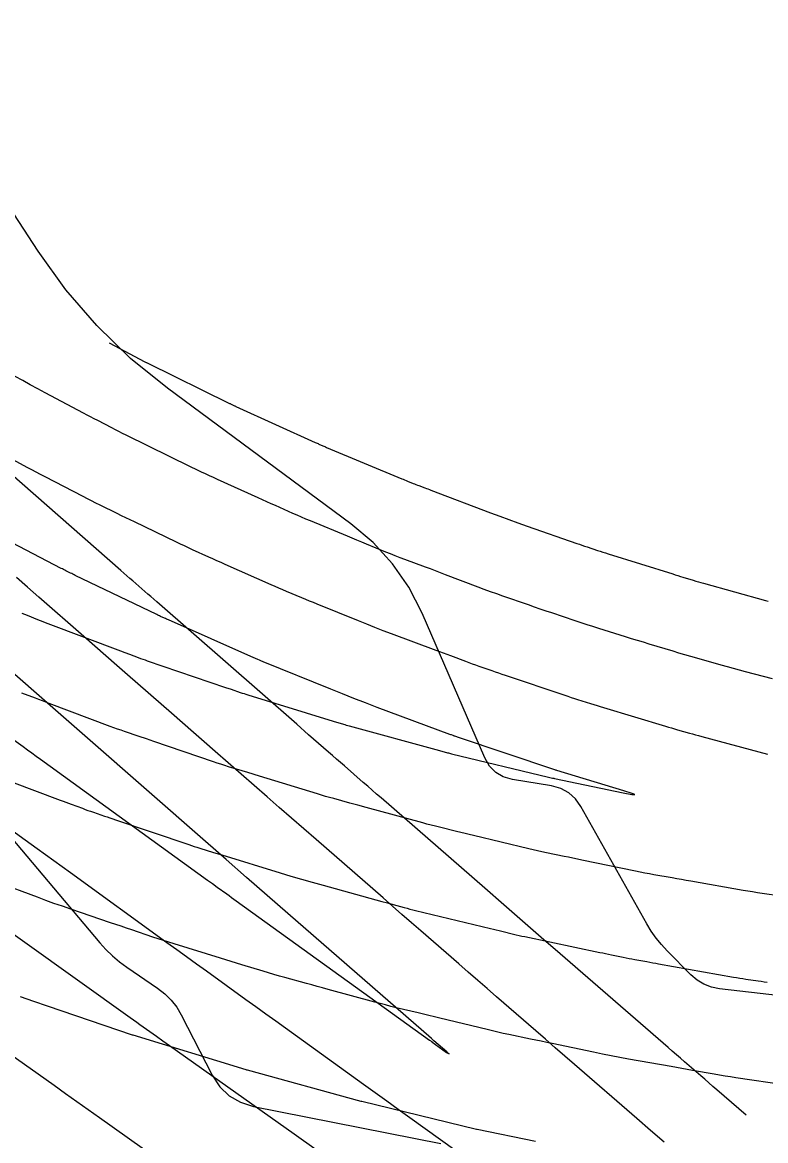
# Model space of a CAD drawing. Extents: x 1005228 to 1008882, y 1883389 to 1885754.
# Drawn here: x 1007594.05 to 1007624.03, y 1884974.91 to 1885020.05 of the extents above; entities that cross this region are included whole.
import ezdxf

# ---------------------------------------------------------------- set-up
doc = ezdxf.new("R2010")
doc.units = 0
for name, color, linetype in [('ATDIMS', 7, 'Continuous'), ('C-ANNO-NOTE', 7, 'Continuous'), ('S_BRIDGE', 7, 'Continuous'), ('TSOBSTACLE', 7, 'Continuous')]:
    doc.layers.add(name, color=color, linetype=linetype)

msp = doc.modelspace()

# ---------------------------------------------------------------- linework, layer by layer
at = {"layer": 'ATDIMS'}
for points in [[(1007593.509, 1885002.482), (1007594.229, 1885002.101), (1007594.409, 1885002.006), (1007594.589, 1885001.911), (1007594.769, 1885001.817), (1007594.95, 1885001.722), (1007596.484, 1885000.923), (1007596.655, 1885000.835), (1007596.826, 1885000.748), (1007596.998, 1885000.661), (1007597.17, 1885000.576), (1007597.861, 1885000.237), (1007598.033, 1885000.152), (1007598.206, 1885000.068), (1007598.379, 1884999.984), (1007598.552, 1884999.9), (1007600.245, 1884999.084), (1007600.408, 1884999.006), (1007600.571, 1884998.93), (1007600.734, 1884998.854), (1007600.898, 1884998.779), (1007601.555, 1884998.481), (1007601.72, 1884998.407), (1007601.884, 1884998.333), (1007602.049, 1884998.259), (1007602.213, 1884998.186), (1007604.075, 1884997.36), (1007604.229, 1884997.292), (1007604.383, 1884997.225), (1007604.537, 1884997.159), (1007604.692, 1884997.094), (1007605.312, 1884996.836), (1007605.467, 1884996.771), (1007605.622, 1884996.707), (1007605.777, 1884996.643), (1007605.933, 1884996.58), (1007607.598, 1884995.901), (1007607.928, 1884995.768), (1007608.259, 1884995.638), (1007608.591, 1884995.51), (1007608.924, 1884995.385), (1007610.728, 1884994.714), (1007610.875, 1884994.659), (1007611.022, 1884994.604), (1007611.168, 1884994.549), (1007611.315, 1884994.493), (1007611.931, 1884994.259), (1007612.062, 1884994.209), (1007612.194, 1884994.16), (1007612.326, 1884994.113), (1007612.458, 1884994.066), (1007612.989, 1884993.882), (1007613.122, 1884993.836), (1007613.255, 1884993.791), (1007613.387, 1884993.745), (1007613.521, 1884993.7), (1007615.927, 1884992.89), (1007616.057, 1884992.847), (1007616.187, 1884992.804), (1007616.317, 1884992.762), (1007616.447, 1884992.721), (1007616.97, 1884992.558), (1007617.101, 1884992.517), (1007617.231, 1884992.477), (1007617.362, 1884992.437), (1007617.493, 1884992.397), (1007619.991, 1884991.641), (1007620.112, 1884991.605), (1007620.234, 1884991.569), (1007620.356, 1884991.534), (1007620.478, 1884991.5), (1007620.966, 1884991.364), (1007621.088, 1884991.33), (1007621.21, 1884991.296), (1007621.332, 1884991.263), (1007621.454, 1884991.23), (1007624.108, 1884990.518)], [(1007619.938, 1884974.846), (1007619.388, 1884975.323), (1007618.839, 1884975.8), (1007616.325, 1884977.983), (1007615.934, 1884978.322), (1007615.543, 1884978.662), (1007615.152, 1884979.001), (1007614.761, 1884979.341), (1007613.18, 1884980.715), (1007612.798, 1884981.047), (1007612.416, 1884981.379), (1007612.033, 1884981.712), (1007611.651, 1884982.045), (1007610.124, 1884983.376), (1007609.742, 1884983.709), (1007609.36, 1884984.042), (1007608.978, 1884984.375), (1007608.597, 1884984.708), (1007605.898, 1884987.06), (1007605.402, 1884987.493), (1007604.907, 1884987.925), (1007604.411, 1884988.358), (1007603.916, 1884988.791), (1007601.829, 1884990.617), (1007601.387, 1884991.004), (1007600.945, 1884991.39), (1007600.503, 1884991.777), (1007600.061, 1884992.164), (1007598.293, 1884993.71), (1007597.851, 1884994.097), (1007597.41, 1884994.483), (1007596.968, 1884994.87), (1007596.527, 1884995.258), (1007594.708, 1884996.853), (1007594.258, 1884997.248), (1007593.807, 1884997.643)], [(1007624.662, 1884984.781), (1007623.892, 1884984.891), (1007623.7, 1884984.92), (1007623.508, 1884984.95), (1007623.316, 1884984.981), (1007623.124, 1884985.014), (1007621.011, 1884985.384), (1007620.825, 1884985.417), (1007620.64, 1884985.449), (1007620.454, 1884985.482), (1007620.269, 1884985.515), (1007619.527, 1884985.645), (1007619.342, 1884985.678), (1007619.157, 1884985.713), (1007618.972, 1884985.749), (1007618.787, 1884985.787), (1007616.615, 1884986.238), (1007616.437, 1884986.275), (1007616.259, 1884986.312), (1007616.08, 1884986.349), (1007615.902, 1884986.386), (1007615.189, 1884986.535), (1007615.011, 1884986.572), (1007614.833, 1884986.611), (1007614.655, 1884986.652), (1007614.478, 1884986.694), (1007612.248, 1884987.23), (1007612.077, 1884987.271), (1007611.906, 1884987.312), (1007611.735, 1884987.353), (1007611.564, 1884987.394), (1007610.881, 1884987.559), (1007610.71, 1884987.6), (1007610.539, 1884987.643), (1007610.369, 1884987.688), (1007610.2, 1884987.734), (1007607.911, 1884988.359), (1007607.585, 1884988.448), (1007607.259, 1884988.537), (1007606.606, 1884988.716), (1007606.443, 1884988.761), (1007606.28, 1884988.807), (1007606.118, 1884988.855), (1007605.956, 1884988.904), (1007603.61, 1884989.624), (1007603.145, 1884989.767), (1007602.369, 1884990.005), (1007602.214, 1884990.053), (1007602.06, 1884990.103), (1007601.906, 1884990.153), (1007601.752, 1884990.205), (1007599.347, 1884991.025), (1007599.054, 1884991.125), (1007598.76, 1884991.225), (1007598.173, 1884991.425), (1007598.027, 1884991.475), (1007597.88, 1884991.527), (1007597.735, 1884991.58), (1007597.589, 1884991.634), (1007595.129, 1884992.56), (1007594.991, 1884992.612), (1007594.853, 1884992.664), (1007594.714, 1884992.716), (1007594.576, 1884992.768), (1007594.023, 1884992.976)], [(1007593.288, 1884987.685), (1007594.64, 1884986.706), (1007594.978, 1884986.462), (1007595.316, 1884986.217), (1007595.654, 1884985.972), (1007595.992, 1884985.728), (1007599.876, 1884982.915), (1007600.275, 1884982.627), (1007600.673, 1884982.338), (1007601.072, 1884982.05), (1007601.472, 1884981.762), (1007603.068, 1884980.611), (1007603.467, 1884980.323), (1007603.866, 1884980.035), (1007604.266, 1884979.747), (1007604.665, 1884979.459), (1007607.813, 1884977.188), (1007608.279, 1884976.852), (1007608.745, 1884976.517), (1007609.21, 1884976.182), (1007609.676, 1884975.846), (1007611.54, 1884974.506)]]:
    msp.add_lwpolyline(points, dxfattribs=at)
at = {"layer": 'C-ANNO-NOTE'}
msp.add_lwpolyline([(1007634.351, 1884979.643), (1007622.171, 1884981.042), (1007621.845, 1884981.107), (1007621.543, 1884981.222), (1007621.267, 1884981.389), (1007621.015, 1884981.606), (1007620.057, 1884982.577), (1007619.826, 1884982.827), (1007619.614, 1884983.09), (1007619.42, 1884983.367), (1007619.244, 1884983.658), (1007616.583, 1884988.399), (1007616.361, 1884988.713), (1007616.091, 1884988.957), (1007615.77, 1884989.129), (1007615.399, 1884989.23), (1007613.817, 1884989.494), (1007613.451, 1884989.598), (1007613.144, 1884989.777), (1007612.896, 1884990.032), (1007612.707, 1884990.362), (1007610.172, 1884996.201), (1007609.635, 1884997.249), (1007608.978, 1884998.2), (1007608.199, 1884999.054), (1007607.299, 1884999.812), (1007599.901, 1885005.279), (1007598.41, 1885006.486), (1007597.044, 1885007.81), (1007595.802, 1885009.251), (1007594.684, 1885010.81), (1007588.654, 1885020.052)], dxfattribs=at)
at = {"layer": 'S_BRIDGE'}
msp.add_lwpolyline([(1007592.122, 1884988.869), (1007597.167, 1884982.902), (1007597.416, 1884982.626), (1007597.683, 1884982.369), (1007597.966, 1884982.13), (1007598.266, 1884981.91), (1007599.501, 1884981.068), (1007599.792, 1884980.843), (1007600.049, 1884980.586), (1007600.272, 1884980.3), (1007600.459, 1884979.983), (1007601.707, 1884977.552), (1007602.01, 1884977.086), (1007602.388, 1884976.721), (1007602.843, 1884976.457), (1007603.374, 1884976.293), (1007610.926, 1884974.79)], dxfattribs=at)
at = {"layer": 'TSOBSTACLE'}
for points in [[(1007597.554, 1885007.112), (1007598.993, 1885006.35), (1007599.02, 1885006.335), (1007599.055, 1885006.318), (1007599.068, 1885006.311), (1007599.075, 1885006.307), (1007602.405, 1885004.671), (1007602.427, 1885004.661), (1007602.448, 1885004.65), (1007602.469, 1885004.64), (1007602.491, 1885004.629), (1007602.577, 1885004.588), (1007602.598, 1885004.578), (1007602.62, 1885004.568), (1007602.641, 1885004.558), (1007602.663, 1885004.548), (1007605.859, 1885003.099), (1007605.897, 1885003.082), (1007605.935, 1885003.065), (1007605.974, 1885003.048), (1007606.012, 1885003.031), (1007606.166, 1885002.962), (1007606.204, 1885002.945), (1007606.243, 1885002.929), (1007606.281, 1885002.912), (1007606.32, 1885002.896), (1007609.354, 1885001.631), (1007609.411, 1885001.607), (1007609.468, 1885001.583), (1007609.525, 1885001.56), (1007609.583, 1885001.536), (1007609.812, 1885001.443), (1007609.869, 1885001.42), (1007609.927, 1885001.397), (1007609.985, 1885001.375), (1007610.043, 1885001.353), (1007610.287, 1885001.262), (1007610.347, 1885001.24), (1007610.407, 1885001.217), (1007610.467, 1885001.195), (1007610.527, 1885001.172), (1007612.939, 1885000.253), (1007613.304, 1885000.115), (1007613.671, 1884999.98), (1007614.039, 1884999.848), (1007614.408, 1884999.718), (1007616.415, 1884999.022), (1007616.52, 1884998.985), (1007616.625, 1884998.949), (1007616.73, 1884998.913), (1007616.835, 1884998.878), (1007617.257, 1884998.736), (1007617.363, 1884998.701), (1007617.468, 1884998.666), (1007617.574, 1884998.632), (1007617.68, 1884998.599), (1007620.284, 1884997.785), (1007620.388, 1884997.752), (1007620.491, 1884997.72), (1007620.594, 1884997.689), (1007620.698, 1884997.657), (1007621.112, 1884997.532), (1007621.216, 1884997.501), (1007621.319, 1884997.471), (1007621.423, 1884997.441), (1007621.527, 1884997.411), (1007624.022, 1884996.716), (1007624.142, 1884996.683)], [(1007624.31, 1884993.55), (1007623.227, 1884993.841), (1007622.981, 1884993.907), (1007622.736, 1884993.974), (1007622.491, 1884994.041), (1007622.246, 1884994.109), (1007621.258, 1884994.384), (1007621.017, 1884994.452), (1007620.777, 1884994.521), (1007620.537, 1884994.592), (1007620.298, 1884994.663), (1007619.34, 1884994.953), (1007619.101, 1884995.026), (1007618.861, 1884995.099), (1007618.622, 1884995.173), (1007618.384, 1884995.247), (1007617.302, 1884995.585), (1007617.065, 1884995.66), (1007616.828, 1884995.736), (1007616.591, 1884995.814), (1007616.355, 1884995.893), (1007615.411, 1884996.211), (1007615.176, 1884996.29), (1007614.94, 1884996.371), (1007614.704, 1884996.451), (1007614.469, 1884996.533), (1007613.433, 1884996.892), (1007613.183, 1884996.98), (1007612.933, 1884997.07), (1007612.683, 1884997.162), (1007612.435, 1884997.256), (1007611.119, 1884997.757), (1007610.917, 1884997.834), (1007610.714, 1884997.91), (1007610.512, 1884997.986), (1007610.309, 1884998.062), (1007609.483, 1884998.369), (1007609.288, 1884998.442), (1007609.093, 1884998.517), (1007608.899, 1884998.594), (1007608.705, 1884998.672), (1007607.932, 1884998.987), (1007607.738, 1884999.066), (1007607.545, 1884999.146), (1007607.352, 1884999.225), (1007607.159, 1884999.306), (1007605.666, 1884999.928), (1007605.489, 1885000.003), (1007605.313, 1885000.078), (1007605.137, 1885000.154), (1007604.961, 1885000.232), (1007604.26, 1885000.543), (1007604.085, 1885000.621), (1007603.91, 1885000.699), (1007603.735, 1885000.778), (1007603.56, 1885000.857), (1007601.915, 1885001.602), (1007601.755, 1885001.675), (1007601.596, 1885001.749), (1007601.436, 1885001.824), (1007601.278, 1885001.9), (1007600.644, 1885002.206), (1007600.485, 1885002.282), (1007600.327, 1885002.359), (1007600.169, 1885002.436), (1007600.011, 1885002.514), (1007598.233, 1885003.387), (1007598.088, 1885003.459), (1007597.944, 1885003.532), (1007597.8, 1885003.605), (1007597.657, 1885003.679), (1007597.084, 1885003.977), (1007596.941, 1885004.052), (1007596.798, 1885004.127), (1007596.655, 1885004.202), (1007596.512, 1885004.278), (1007594.969, 1885005.095), (1007594.665, 1885005.258), (1007594.363, 1885005.423), (1007594.061, 1885005.59), (1007593.761, 1885005.759)], [(1007623.246, 1884975.941), (1007622.068, 1884976.96), (1007621.904, 1884977.102), (1007621.741, 1884977.244), (1007621.577, 1884977.386), (1007621.413, 1884977.528), (1007620.759, 1884978.096), (1007620.596, 1884978.238), (1007620.432, 1884978.38), (1007620.268, 1884978.522), (1007620.105, 1884978.664), (1007615.742, 1884982.455), (1007614.983, 1884983.115), (1007614.224, 1884983.775), (1007613.465, 1884984.435), (1007612.707, 1884985.096), (1007608.519, 1884988.746), (1007608.339, 1884988.903), (1007608.158, 1884989.06), (1007607.978, 1884989.217), (1007607.798, 1884989.374), (1007607.039, 1884990.036), (1007606.878, 1884990.176), (1007606.718, 1884990.316), (1007606.558, 1884990.456), (1007606.398, 1884990.596), (1007605.597, 1884991.297), (1007605.117, 1884991.717), (1007599.466, 1884996.66), (1007599.345, 1884996.766), (1007599.225, 1884996.871), (1007599.105, 1884996.976), (1007598.985, 1884997.082), (1007598.504, 1884997.503), (1007598.384, 1884997.609), (1007598.264, 1884997.714), (1007598.144, 1884997.82), (1007598.024, 1884997.925), (1007592.04, 1885003.178)], [(1007594.031, 1884996.208), (1007594.135, 1884996.165), (1007594.239, 1884996.122), (1007594.656, 1884995.95), (1007594.761, 1884995.908), (1007594.865, 1884995.866), (1007594.97, 1884995.825), (1007595.076, 1884995.785), (1007598.003, 1884994.684), (1007598.183, 1884994.616), (1007598.364, 1884994.548), (1007598.724, 1884994.412), (1007598.814, 1884994.379), (1007598.905, 1884994.346), (1007598.996, 1884994.314), (1007599.087, 1884994.283), (1007602.241, 1884993.208), (1007602.466, 1884993.131), (1007602.84, 1884993.004), (1007602.914, 1884992.978), (1007602.99, 1884992.954), (1007603.065, 1884992.93), (1007603.14, 1884992.906), (1007606.592, 1884991.847), (1007606.998, 1884991.722), (1007607.056, 1884991.705), (1007607.115, 1884991.688), (1007607.173, 1884991.671), (1007607.232, 1884991.655), (1007610.879, 1884990.658), (1007611.197, 1884990.571), (1007611.237, 1884990.56), (1007611.277, 1884990.55), (1007611.317, 1884990.539), (1007611.357, 1884990.53), (1007615.277, 1884989.587), (1007615.434, 1884989.549), (1007615.453, 1884989.545), (1007615.473, 1884989.54), (1007615.493, 1884989.536), (1007615.512, 1884989.532), (1007618.288, 1884988.954), (1007618.635, 1884988.887), (1007618.754, 1884988.879), (1007618.646, 1884988.928), (1007618.308, 1884989.035), (1007615.615, 1884989.85), (1007615.587, 1884989.859), (1007615.552, 1884989.869), (1007615.532, 1884989.876), (1007611.598, 1884991.201), (1007611.569, 1884991.211), (1007611.541, 1884991.221), (1007611.484, 1884991.241), (1007611.469, 1884991.246), (1007611.455, 1884991.251), (1007611.441, 1884991.256), (1007611.427, 1884991.261), (1007611.36, 1884991.286), (1007611.329, 1884991.298), (1007611.297, 1884991.31), (1007608.365, 1884992.4), (1007607.894, 1884992.577), (1007607.425, 1884992.758), (1007606.958, 1884992.942), (1007606.492, 1884993.13), (1007603.761, 1884994.243), (1007603.73, 1884994.255), (1007603.699, 1884994.268), (1007603.668, 1884994.281), (1007603.637, 1884994.294), (1007603.513, 1884994.345), (1007603.483, 1884994.358), (1007603.452, 1884994.371), (1007603.421, 1884994.385), (1007603.391, 1884994.398), (1007599.937, 1884995.931), (1007599.897, 1884995.949), (1007599.858, 1884995.966), (1007599.819, 1884995.984), (1007599.78, 1884996.001), (1007599.623, 1884996.072), (1007599.584, 1884996.09), (1007599.545, 1884996.108), (1007599.507, 1884996.127), (1007599.468, 1884996.145), (1007596.179, 1884997.73), (1007596.132, 1884997.753), (1007596.085, 1884997.776), (1007596.037, 1884997.799), (1007595.99, 1884997.822), (1007595.801, 1884997.915), (1007595.754, 1884997.938), (1007595.707, 1884997.962), (1007595.66, 1884997.986), (1007595.614, 1884998.01), (1007592.49, 1884999.637)], [(1007593.372, 1884991.33), (1007594.076, 1884990.818), (1007594.252, 1884990.69), (1007594.428, 1884990.563), (1007594.604, 1884990.435), (1007594.78, 1884990.307), (1007601.522, 1884985.428), (1007601.715, 1884985.288), (1007601.908, 1884985.149), (1007602.293, 1884984.87), (1007602.389, 1884984.8), (1007602.486, 1884984.73), (1007602.582, 1884984.661), (1007602.678, 1884984.591), (1007610.472, 1884978.971), (1007610.562, 1884978.906), (1007610.571, 1884978.899), (1007611.163, 1884978.474), (1007611.234, 1884978.424), (1007611.259, 1884978.41), (1007611.24, 1884978.432), (1007611.176, 1884978.49), (1007610.653, 1884978.944), (1007610.596, 1884978.994), (1007610.551, 1884979.033), (1007604.757, 1884984.084), (1007603.926, 1884984.809), (1007603.095, 1884985.534), (1007602.264, 1884986.26), (1007601.434, 1884986.986), (1007596.668, 1884991.156), (1007596.238, 1884991.532), (1007595.809, 1884991.908), (1007595.701, 1884992.002), (1007595.594, 1884992.096), (1007595.487, 1884992.19), (1007595.379, 1884992.284), (1007589.663, 1884997.299)], [(1007592.668, 1884989.748), (1007595.577, 1884988.658), (1007595.688, 1884988.617), (1007595.799, 1884988.575), (1007595.91, 1884988.534), (1007596.021, 1884988.492), (1007596.466, 1884988.325), (1007596.577, 1884988.284), (1007596.687, 1884988.244), (1007596.799, 1884988.205), (1007596.91, 1884988.167), (1007597.357, 1884988.015), (1007597.468, 1884987.977), (1007597.58, 1884987.939), (1007597.692, 1884987.901), (1007597.803, 1884987.863), (1007600.756, 1884986.86), (1007600.867, 1884986.823), (1007600.978, 1884986.786), (1007601.09, 1884986.751), (1007601.201, 1884986.716), (1007601.76, 1884986.545), (1007602.095, 1884986.442), (1007604.451, 1884985.72), (1007604.881, 1884985.59), (1007605.312, 1884985.463), (1007605.744, 1884985.339), (1007606.177, 1884985.219), (1007608.551, 1884984.569), (1007608.777, 1884984.507), (1007609.003, 1884984.445), (1007609.455, 1884984.321), (1007609.568, 1884984.291), (1007609.681, 1884984.261), (1007609.794, 1884984.233), (1007609.908, 1884984.205), (1007612.935, 1884983.473), (1007613.05, 1884983.445), (1007613.165, 1884983.417), (1007613.28, 1884983.389), (1007613.395, 1884983.362), (1007613.856, 1884983.251), (1007613.971, 1884983.223), (1007614.086, 1884983.197), (1007614.202, 1884983.171), (1007614.317, 1884983.146), (1007617.343, 1884982.511), (1007617.461, 1884982.486), (1007617.579, 1884982.461), (1007617.697, 1884982.437), (1007617.815, 1884982.412), (1007618.286, 1884982.313), (1007618.404, 1884982.289), (1007618.523, 1884982.266), (1007618.641, 1884982.243), (1007618.759, 1884982.222), (1007619.24, 1884982.137), (1007619.359, 1884982.115), (1007619.479, 1884982.094), (1007619.599, 1884982.073), (1007619.718, 1884982.052), (1007622.741, 1884981.513), (1007622.864, 1884981.492), (1007622.987, 1884981.471), (1007623.11, 1884981.452), (1007623.233, 1884981.433), (1007623.727, 1884981.361), (1007623.85, 1884981.343), (1007623.973, 1884981.325), (1007624.097, 1884981.307)], [(1007624.863, 1884977.152), (1007622.832, 1884977.45), (1007622.613, 1884977.482), (1007622.395, 1884977.517), (1007622.177, 1884977.553), (1007621.96, 1884977.591), (1007621.09, 1884977.746), (1007620.873, 1884977.785), (1007620.655, 1884977.823), (1007620.438, 1884977.862), (1007620.22, 1884977.901), (1007618.507, 1884978.204), (1007618.153, 1884978.269), (1007617.8, 1884978.335), (1007617.447, 1884978.405), (1007617.095, 1884978.477), (1007615.421, 1884978.828), (1007615.202, 1884978.874), (1007614.983, 1884978.92), (1007614.764, 1884978.965), (1007614.545, 1884979.011), (1007613.669, 1884979.195), (1007613.451, 1884979.242), (1007613.232, 1884979.291), (1007613.014, 1884979.341), (1007612.796, 1884979.392), (1007610.887, 1884979.853), (1007610.668, 1884979.906), (1007610.449, 1884979.959), (1007610.23, 1884980.012), (1007610.011, 1884980.065), (1007609.134, 1884980.277), (1007608.916, 1884980.33), (1007608.697, 1884980.386), (1007608.479, 1884980.443), (1007608.262, 1884980.501), (1007606.379, 1884981.017), (1007606.16, 1884981.077), (1007605.942, 1884981.136), (1007605.724, 1884981.196), (1007605.506, 1884981.256), (1007604.633, 1884981.495), (1007604.416, 1884981.555), (1007604.198, 1884981.617), (1007603.981, 1884981.681), (1007603.765, 1884981.747), (1007602.899, 1884982.012), (1007602.467, 1884982.145), (1007602.034, 1884982.277), (1007600.169, 1884982.849), (1007599.954, 1884982.916), (1007599.739, 1884982.985), (1007599.524, 1884983.055), (1007599.31, 1884983.127), (1007598.456, 1884983.417), (1007598.242, 1884983.49), (1007598.028, 1884983.562), (1007597.815, 1884983.635), (1007597.601, 1884983.708), (1007595.997, 1884984.253), (1007595.659, 1884984.369), (1007595.322, 1884984.488), (1007594.986, 1884984.61), (1007594.651, 1884984.734), (1007593.049, 1884985.335)], [(1007605.897, 1884974.541), (1007605.014, 1884975.167), (1007599.981, 1884978.74), (1007599.717, 1884978.928), (1007599.452, 1884979.116), (1007598.923, 1884979.491), (1007598.791, 1884979.585), (1007598.659, 1884979.679), (1007598.527, 1884979.773), (1007598.395, 1884979.867), (1007592.002, 1884984.423)], [(1007593.957, 1884980.732), (1007594.498, 1884980.541), (1007595.041, 1884980.354), (1007598.474, 1884979.187), (1007598.497, 1884979.179), (1007598.503, 1884979.177), (1007603.067, 1884977.777), (1007603.087, 1884977.771), (1007603.113, 1884977.764), (1007607.708, 1884976.507), (1007607.717, 1884976.504), (1007607.737, 1884976.5), (1007612.375, 1884975.38), (1007612.389, 1884975.377), (1007614.743, 1884974.884)], [(1007593.492, 1884978.452), (1007595.326, 1884977.145), (1007595.785, 1884976.818), (1007596.243, 1884976.491), (1007596.702, 1884976.165), (1007597.162, 1884975.839), (1007599.482, 1884974.191)]]:
    msp.add_lwpolyline(points, dxfattribs=at)

doc.saveas('drawing.dxf')
